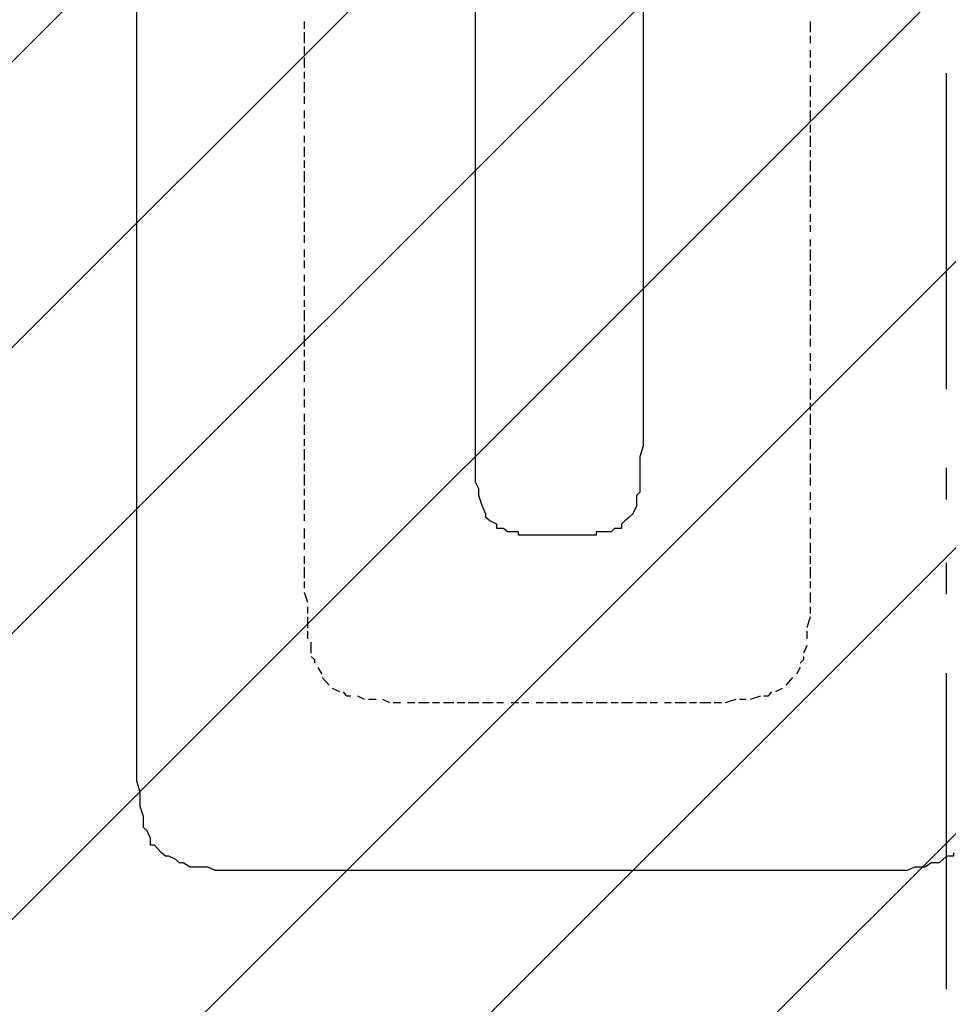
# Model space of a CAD drawing. Extents: x 997 to 109698, y 921 to 94021.
# Tile 367 of 656: x 9697 to 10800, y 53278 to 54447. Entities that reach past the tile are written whole.
import ezdxf

# ---------------------------------------------------------------- set-up
doc = ezdxf.new("R2010")
doc.units = 0
doc.header["$MEASUREMENT"] = 0
for name, color, linetype in [('12', 7, 'CONTINUOUS'), ('28', 7, 'CONTINUOUS'), ('40', 7, 'CONTINUOUS')]:
    doc.layers.add(name, color=color, linetype=linetype)

msp = doc.modelspace()

# ---------------------------------------------------------------- linework, layer by layer
at = {"layer": '12', "color": 5}
for p, q in [((9836.630503, 54444.563401), (9836.630503, 54456.563401)), ((10238.630503, 54444.563401), (10238.630503, 54456.563401)), ((10437.630503, 54456.563401), (10437.630503, 54444.563401)), ((9836.630503, 54435.563401), (9836.630503, 54444.563401)), ((10238.630503, 54435.563401), (10238.630503, 54444.563401)), ((10437.630503, 54444.563401), (10437.630503, 54435.563401)), ((9836.630503, 54427.563401), (9836.630503, 54435.563401)), ((10238.630503, 54422.563401), (10238.630503, 54435.563401)), ((10437.630503, 54435.563401), (10437.630503, 54422.563401)), ((9836.630503, 54414.563401), (9836.630503, 54427.563401)), ((10238.630503, 54414.563401), (10238.630503, 54422.563401)), ((10437.630503, 54422.563401), (10437.630503, 54414.563401)), ((9836.630503, 54405.563401), (9836.630503, 54414.563401)), ((9836.630503, 54393.563401), (9836.630503, 54405.563401)), ((10238.630503, 54405.563401), (10238.630503, 54414.563401)), ((10238.630503, 54393.563401), (10238.630503, 54405.563401)), ((10437.630503, 54414.563401), (10437.630503, 54405.563401)), ((10437.630503, 54405.563401), (10437.630503, 54393.563401)), ((9836.630503, 54384.563401), (9836.630503, 54393.563401)), ((9836.630503, 54376.563401), (9836.630503, 54384.563401)), ((10238.630503, 54384.563401), (10238.630503, 54393.563401)), ((10238.630503, 54376.563401), (10238.630503, 54384.563401)), ((10437.630503, 54393.563401), (10437.630503, 54384.563401)), ((10437.630503, 54384.563401), (10437.630503, 54376.563401)), ((9836.630503, 54363.563401), (9836.630503, 54376.563401)), ((10238.630503, 54363.563401), (10238.630503, 54376.563401)), ((10437.630503, 54376.563401), (10437.630503, 54363.563401)), ((9836.630503, 54355.563401), (9836.630503, 54363.563401)), ((10238.630503, 54355.563401), (10238.630503, 54363.563401)), ((10437.630503, 54363.563401), (10437.630503, 54355.563401)), ((9836.630503, 54346.563401), (9836.630503, 54355.563401)), ((10238.630503, 54346.563401), (10238.630503, 54355.563401)), ((10437.630503, 54355.563401), (10437.630503, 54346.563401)), ((9836.630503, 54333.563401), (9836.630503, 54346.563401)), ((10238.630503, 54333.563401), (10238.630503, 54346.563401)), ((10437.630503, 54346.563401), (10437.630503, 54333.563401)), ((9836.630503, 54325.563401), (9836.630503, 54333.563401)), ((9836.630503, 54317.563401), (9836.630503, 54325.563401)), ((10238.630503, 54325.563401), (10238.630503, 54333.563401)), ((10238.630503, 54312.563401), (10238.630503, 54325.563401)), ((10437.630503, 54333.563401), (10437.630503, 54325.563401)), ((10437.630503, 54325.563401), (10437.630503, 54312.563401)), ((9836.630503, 54304.563401), (9836.630503, 54317.563401)), ((10238.630503, 54304.563401), (10238.630503, 54312.563401)), ((10437.630503, 54312.563401), (10437.630503, 54304.563401)), ((9836.630503, 54295.563401), (9836.630503, 54304.563401)), ((10238.630503, 54295.563401), (10238.630503, 54304.563401)), ((10437.630503, 54304.563401), (10437.630503, 54295.563401)), ((9836.630503, 54283.563401), (9836.630503, 54295.563401)), ((10238.630503, 54283.563401), (10238.630503, 54295.563401)), ((10437.630503, 54295.563401), (10437.630503, 54283.563401)), ((9836.630503, 54274.563401), (9836.630503, 54283.563401)), ((10238.630503, 54274.563401), (10238.630503, 54283.563401)), ((10437.630503, 54283.563401), (10437.630503, 54274.563401)), ((9836.630503, 54266.563401), (9836.630503, 54274.563401)), ((9836.630503, 54253.563401), (9836.630503, 54266.563401)), ((10238.630503, 54266.563401), (10238.630503, 54274.563401)), ((10238.630503, 54253.563401), (10238.630503, 54266.563401)), ((10437.630503, 54274.563401), (10437.630503, 54266.563401)), ((10437.630503, 54266.563401), (10437.630503, 54253.563401)), ((9836.630503, 54245.563401), (9836.630503, 54253.563401)), ((10238.630503, 54245.563401), (10238.630503, 54253.563401)), ((10437.630503, 54253.563401), (10437.630503, 54245.563401)), ((9836.630503, 54236.563401), (9836.630503, 54245.563401)), ((10238.630503, 54236.563401), (10238.630503, 54245.563401)), ((10437.630503, 54245.563401), (10437.630503, 54236.563401)), ((9836.630503, 54223.563401), (9836.630503, 54236.563401)), ((10238.630503, 54223.563401), (10238.630503, 54236.563401)), ((10437.630503, 54236.563401), (10437.630503, 54223.563401)), ((9836.630503, 54215.563401), (9836.630503, 54223.563401)), ((10238.630503, 54215.563401), (10238.630503, 54223.563401)), ((10437.630503, 54223.563401), (10437.630503, 54215.563401)), ((9836.630503, 54206.563401), (9836.630503, 54215.563401)), ((9836.630503, 54194.563401), (9836.630503, 54206.563401)), ((10238.630503, 54206.563401), (10238.630503, 54215.563401)), ((10238.630503, 54194.563401), (10238.630503, 54206.563401)), ((10437.630503, 54215.563401), (10437.630503, 54202.563401)), ((10437.630503, 54202.563401), (10437.630503, 54194.563401)), ((9836.630503, 54185.563401), (9836.630503, 54194.563401)), ((9836.630503, 54173.563401), (9836.630503, 54185.563401)), ((10238.630503, 54185.563401), (10238.630503, 54194.563401)), ((10238.630503, 54173.563401), (10238.630503, 54185.563401)), ((10437.630503, 54194.563401), (10437.630503, 54185.563401)), ((10437.630503, 54185.563401), (10437.630503, 54173.563401)), ((9836.630503, 54164.563401), (9836.630503, 54173.563401)), ((10238.630503, 54164.563401), (10238.630503, 54173.563401)), ((10437.630503, 54173.563401), (10437.630503, 54164.563401)), ((9836.630503, 54156.563401), (9836.630503, 54164.563401)), ((10238.630503, 54156.563401), (10238.630503, 54164.563401)), ((10437.630503, 54164.563401), (10437.630503, 54156.563401)), ((9836.630503, 54143.563401), (9836.630503, 54156.563401)), ((10238.630503, 54143.563401), (10238.630503, 54156.563401)), ((10437.630503, 54156.563401), (10437.630503, 54143.563401)), ((9836.630503, 54135.563401), (9836.630503, 54143.563401)), ((10238.630503, 54135.563401), (10238.630503, 54143.563401)), ((10437.630503, 54143.563401), (10437.630503, 54135.563401)), ((9836.630503, 54126.563401), (9836.630503, 54135.563401)), ((9836.630503, 54113.563401), (9836.630503, 54126.563401)), ((10238.630503, 54126.563401), (10238.630503, 54135.563401)), ((10238.630503, 54113.563401), (10238.630503, 54126.563401)), ((10437.630503, 54135.563401), (10437.630503, 54126.563401)), ((10437.630503, 54126.563401), (10437.630503, 54113.563401)), ((9836.630503, 54105.563401), (9836.630503, 54113.563401)), ((10238.630503, 54105.563401), (10238.630503, 54113.563401)), ((10437.630503, 54113.563401), (10437.630503, 54105.563401)), ((9836.630503, 54096.563401), (9836.630503, 54105.563401)), ((10238.630503, 54096.563401), (10238.630503, 54105.563401)), ((10437.630503, 54105.563401), (10437.630503, 54096.563401)), ((9836.630503, 54084.563401), (9836.630503, 54096.563401)), ((10238.630503, 54084.563401), (10238.630503, 54096.563401)), ((10437.630503, 54096.563401), (10437.630503, 54084.563401)), ((9836.630503, 54075.563401), (9836.630503, 54084.563401)), ((10238.630503, 54075.563401), (10238.630503, 54084.563401)), ((10437.630503, 54084.563401), (10437.630503, 54075.563401)), ((9836.630503, 54063.563401), (9836.630503, 54075.563401)), ((10238.630503, 54063.563401), (10238.630503, 54075.563401)), ((10437.630503, 54075.563401), (10437.630503, 54063.563401)), ((9836.630503, 54054.563401), (9836.630503, 54063.563401)), ((9836.630503, 54046.563401), (9836.630503, 54054.563401)), ((10238.630503, 54054.563401), (10238.630503, 54063.563401)), ((10238.630503, 54046.563401), (10238.630503, 54054.563401)), ((10437.630503, 54063.563401), (10437.630503, 54054.563401)), ((10437.630503, 54054.563401), (10437.630503, 54046.563401)), ((9836.630503, 54033.563401), (9836.630503, 54046.563401)), ((10238.630503, 54033.563401), (10238.630503, 54046.563401)), ((10437.630503, 54046.563401), (10437.630503, 54033.563401)), ((9836.630503, 54024.563401), (9836.630503, 54033.563401)), ((10238.630503, 54029.563401), (10238.630503, 54033.563401)), ((10437.630503, 54033.563401), (10437.630503, 54029.563401)), ((9836.630503, 54016.563401), (9836.630503, 54024.563401)), ((10238.630503, 54020.563401), (10238.630503, 54029.563401)), ((10238.630503, 54008.563401), (10238.630503, 54020.563401)), ((10437.630503, 54029.563401), (10437.630503, 54020.563401)), ((10437.630503, 54020.563401), (10437.630503, 54008.563401)), ((9836.630503, 54003.563401), (9836.630503, 54016.563401)), ((10238.630503, 53999.563401), (10238.630503, 54008.563401)), ((10437.630503, 54008.563401), (10437.630503, 53999.563401)), ((9836.630503, 53995.563401), (9836.630503, 54003.563401)), ((10238.630503, 53991.563401), (10238.630503, 53999.563401)), ((10437.630503, 53999.563401), (10437.630503, 53986.563401)), ((9836.630503, 53986.563401), (9836.630503, 53995.563401)), ((9836.630503, 53974.563401), (9836.630503, 53986.563401)), ((10238.630503, 53978.563401), (10238.630503, 53991.563401)), ((10437.630503, 53986.563401), (10437.630503, 53978.563401)), ((9836.630503, 53965.563401), (9836.630503, 53974.563401)), ((10238.630503, 53969.563401), (10238.630503, 53978.563401)), ((10437.630503, 53978.563401), (10437.630503, 53969.563401)), ((9836.630503, 53957.563401), (9836.630503, 53965.563401)), ((10238.630503, 53957.563401), (10238.630503, 53969.563401)), ((10437.630503, 53969.563401), (10437.630503, 53957.563401)), ((9836.630503, 53944.563401), (9836.630503, 53957.563401)), ((10238.630503, 53948.563401), (10238.630503, 53957.563401)), ((10437.630503, 53957.563401), (10437.630503, 53948.563401)), ((9836.630503, 53936.563401), (9836.630503, 53944.563401)), ((10238.630503, 53940.563401), (10238.630503, 53948.563401)), ((10238.630503, 53927.563401), (10238.630503, 53940.563401)), ((10437.630503, 53940.563401), (10433.630503, 53927.563401)), ((10437.630503, 53948.563401), (10437.630503, 53940.563401)), ((9836.630503, 53923.563401), (9836.630503, 53936.563401)), ((10238.630503, 53919.563401), (10238.630503, 53927.563401)), ((10433.630503, 53927.563401), (10433.630503, 53919.563401)), ((9836.630503, 53914.563401), (9836.630503, 53923.563401)), ((9836.630503, 53906.563401), (9836.630503, 53914.563401)), ((10238.630503, 53910.563401), (10238.630503, 53919.563401)), ((10433.630503, 53919.563401), (10433.630503, 53910.563401)), ((9836.630503, 53893.563401), (9836.630503, 53906.563401)), ((10238.630503, 53897.563401), (10238.630503, 53910.563401)), ((10433.630503, 53910.563401), (10433.630503, 53897.563401)), ((9836.630503, 53885.563401), (9836.630503, 53893.563401)), ((10242.630503, 53889.563401), (10238.630503, 53897.563401)), ((10433.630503, 53897.563401), (10433.630503, 53889.563401)), ((9836.630503, 53876.563401), (9836.630503, 53885.563401)), ((10242.630503, 53881.563401), (10242.630503, 53889.563401)), ((10246.630503, 53868.563401), (10242.630503, 53881.563401)), ((10429.630503, 53881.563401), (10429.630503, 53868.563401)), ((9836.630503, 53864.563401), (9836.630503, 53876.563401)), ((10250.630503, 53859.563401), (10246.630503, 53868.563401)), ((10429.630503, 53868.563401), (10424.630503, 53859.563401)), ((9836.630503, 53855.563401), (9836.630503, 53864.563401)), ((9836.630503, 53847.563401), (9836.630503, 53855.563401)), ((9836.630503, 53834.563401), (9836.630503, 53847.563401)), ((10263.630503, 53847.563401), (10255.630503, 53851.563401)), ((10415.630503, 53851.563401), (10411.630503, 53847.563401)), ((9836.630503, 53825.563401), (9836.630503, 53834.563401)), ((10289.630503, 53838.563401), (10280.630503, 53838.563401)), ((10310.630503, 53834.563401), (10301.630503, 53834.563401)), ((10318.630503, 53834.563401), (10310.630503, 53834.563401)), ((10331.630503, 53834.563401), (10318.630503, 53834.563401)), ((10335.630503, 53834.563401), (10331.630503, 53834.563401)), ((10344.630503, 53834.563401), (10335.630503, 53834.563401)), ((10352.630503, 53834.563401), (10344.630503, 53834.563401)), ((10360.630503, 53834.563401), (10352.630503, 53834.563401)), ((10373.630503, 53834.563401), (10360.630503, 53834.563401)), ((10390.630503, 53838.563401), (10381.630503, 53838.563401)), ((9836.630503, 53813.563401), (9836.630503, 53825.563401)), ((9836.630503, 53804.563401), (9836.630503, 53813.563401)), ((9836.630503, 53796.563401), (9836.630503, 53804.563401)), ((9836.630503, 53783.563401), (9836.630503, 53796.563401)), ((9836.630503, 53775.563401), (9836.630503, 53783.563401)), ((9836.630503, 53766.563401), (9836.630503, 53775.563401)), ((9836.630503, 53754.563401), (9836.630503, 53766.563401)), ((9836.630503, 53745.563401), (9836.630503, 53754.563401)), ((9836.630503, 53737.563401), (9836.630503, 53745.563401)), ((9836.630503, 53724.563401), (9836.630503, 53737.563401)), ((9836.630503, 53715.563401), (9836.630503, 53724.563401)), ((9836.630503, 53703.563401), (9836.630503, 53715.563401)), ((9836.630503, 53694.563401), (9836.630503, 53703.563401)), ((9836.630503, 53686.563401), (9836.630503, 53694.563401)), ((9836.630503, 53673.563401), (9836.630503, 53686.563401)), ((9836.630503, 53665.563401), (9836.630503, 53673.563401)), ((9836.630503, 53656.563401), (9836.630503, 53665.563401)), ((9836.630503, 53643.563401), (9836.630503, 53656.563401)), ((9836.630503, 53635.563401), (9836.630503, 53643.563401)), ((9836.630503, 53631.563401), (9836.630503, 53635.563401)), ((9836.630503, 53618.563401), (9836.630503, 53631.563401)), ((9836.630503, 53610.563401), (9836.630503, 53618.563401)), ((9836.630503, 53601.563401), (9836.630503, 53610.563401)), ((9836.630503, 53588.563401), (9836.630503, 53601.563401)), ((9836.630503, 53580.563401), (9836.630503, 53588.563401)), ((9836.630503, 53572.563401), (9836.630503, 53580.563401)), ((9836.630503, 53559.563401), (9836.630503, 53572.563401)), ((9836.630503, 53550.563401), (9836.630503, 53559.563401)), ((9836.630503, 53542.563401), (9836.630503, 53550.563401)), ((9840.630503, 53529.563401), (9836.630503, 53542.563401)), ((9840.630503, 53521.563401), (9840.630503, 53529.563401)), ((9840.630503, 53512.563401), (9840.630503, 53521.563401)), ((9844.630503, 53500.563401), (9840.630503, 53512.563401)), ((9844.630503, 53491.563401), (9844.630503, 53500.563401)), ((9852.630503, 53474.563401), (9848.630503, 53483.563401)), ((9865.630503, 53457.563401), (9857.630503, 53466.563401)), ((9882.630503, 53449.563401), (9874.630503, 53453.563401)), ((10797.630503, 53453.563401), (10788.630503, 53445.563401)), ((9899.630503, 53440.563401), (9891.630503, 53445.563401)), ((9912.630503, 53440.563401), (9899.630503, 53440.563401)), ((9920.630503, 53440.563401), (9912.630503, 53440.563401)), ((9929.630503, 53436.563401), (9920.630503, 53440.563401)), ((9941.630503, 53436.563401), (9929.630503, 53436.563401)), ((9950.630503, 53436.563401), (9941.630503, 53436.563401)), ((9962.630503, 53436.563401), (9950.630503, 53436.563401)), ((9971.630503, 53436.563401), (9962.630503, 53436.563401)), ((9980.630503, 53436.563401), (9971.630503, 53436.563401)), ((9992.630503, 53436.563401), (9980.630503, 53436.563401)), ((10001.630503, 53436.563401), (9992.630503, 53436.563401)), ((10009.630503, 53436.563401), (10001.630503, 53436.563401)), ((10022.630503, 53436.563401), (10009.630503, 53436.563401)), ((10030.630503, 53436.563401), (10022.630503, 53436.563401)), ((10035.630503, 53436.563401), (10030.630503, 53436.563401)), ((10039.630503, 53436.563401), (10035.630503, 53436.563401)), ((10051.630503, 53436.563401), (10039.630503, 53436.563401)), ((10060.630503, 53436.563401), (10051.630503, 53436.563401)), ((10072.630503, 53436.563401), (10060.630503, 53436.563401)), ((10081.630503, 53436.563401), (10072.630503, 53436.563401)), ((10090.630503, 53436.563401), (10081.630503, 53436.563401)), ((10102.630503, 53436.563401), (10090.630503, 53436.563401)), ((10111.630503, 53436.563401), (10102.630503, 53436.563401)), ((10120.630503, 53436.563401), (10111.630503, 53436.563401)), ((10132.630503, 53436.563401), (10120.630503, 53436.563401)), ((10140.630503, 53436.563401), (10132.630503, 53436.563401)), ((10149.630503, 53436.563401), (10140.630503, 53436.563401)), ((10161.630503, 53436.563401), (10149.630503, 53436.563401)), ((10170.630503, 53436.563401), (10161.630503, 53436.563401)), ((10183.630503, 53436.563401), (10170.630503, 53436.563401)), ((10191.630503, 53436.563401), (10183.630503, 53436.563401)), ((10200.630503, 53436.563401), (10191.630503, 53436.563401)), ((10212.630503, 53436.563401), (10200.630503, 53436.563401)), ((10221.630503, 53436.563401), (10212.630503, 53436.563401)), ((10229.630503, 53436.563401), (10221.630503, 53436.563401)), ((10242.630503, 53436.563401), (10229.630503, 53436.563401)), ((10250.630503, 53436.563401), (10242.630503, 53436.563401)), ((10259.630503, 53436.563401), (10250.630503, 53436.563401)), ((10271.630503, 53436.563401), (10259.630503, 53436.563401)), ((10280.630503, 53436.563401), (10271.630503, 53436.563401)), ((10293.630503, 53436.563401), (10280.630503, 53436.563401)), ((10301.630503, 53436.563401), (10293.630503, 53436.563401)), ((10310.630503, 53436.563401), (10301.630503, 53436.563401)), ((10322.630503, 53436.563401), (10310.630503, 53436.563401)), ((10331.630503, 53436.563401), (10322.630503, 53436.563401)), ((10339.630503, 53436.563401), (10331.630503, 53436.563401)), ((10352.630503, 53436.563401), (10339.630503, 53436.563401)), ((10360.630503, 53436.563401), (10352.630503, 53436.563401)), ((10369.630503, 53436.563401), (10360.630503, 53436.563401)), ((10381.630503, 53436.563401), (10369.630503, 53436.563401)), ((10390.630503, 53436.563401), (10381.630503, 53436.563401)), ((10399.630503, 53436.563401), (10390.630503, 53436.563401)), ((10411.630503, 53436.563401), (10399.630503, 53436.563401)), ((10420.630503, 53436.563401), (10411.630503, 53436.563401)), ((10433.630503, 53436.563401), (10420.630503, 53436.563401)), ((10441.630503, 53436.563401), (10433.630503, 53436.563401)), ((10449.630503, 53436.563401), (10441.630503, 53436.563401)), ((10462.630503, 53436.563401), (10449.630503, 53436.563401)), ((10470.630503, 53436.563401), (10462.630503, 53436.563401)), ((10479.630503, 53436.563401), (10470.630503, 53436.563401)), ((10492.630503, 53436.563401), (10479.630503, 53436.563401)), ((10500.630503, 53436.563401), (10492.630503, 53436.563401)), ((10509.630503, 53436.563401), (10500.630503, 53436.563401)), ((10521.630503, 53436.563401), (10509.630503, 53436.563401)), ((10530.630503, 53436.563401), (10521.630503, 53436.563401)), ((10543.630503, 53436.563401), (10530.630503, 53436.563401)), ((10551.630503, 53436.563401), (10543.630503, 53436.563401)), ((10559.630503, 53436.563401), (10551.630503, 53436.563401)), ((10572.630503, 53436.563401), (10559.630503, 53436.563401)), ((10580.630503, 53436.563401), (10572.630503, 53436.563401)), ((10589.630503, 53436.563401), (10580.630503, 53436.563401)), ((10602.630503, 53436.563401), (10589.630503, 53436.563401)), ((10610.630503, 53436.563401), (10602.630503, 53436.563401)), ((10619.630503, 53436.563401), (10610.630503, 53436.563401)), ((10631.630503, 53436.563401), (10619.630503, 53436.563401)), ((10635.630503, 53436.563401), (10631.630503, 53436.563401)), ((10640.630503, 53436.563401), (10635.630503, 53436.563401)), ((10653.630503, 53436.563401), (10640.630503, 53436.563401)), ((10661.630503, 53436.563401), (10653.630503, 53436.563401)), ((10669.630503, 53436.563401), (10661.630503, 53436.563401)), ((10682.630503, 53436.563401), (10669.630503, 53436.563401)), ((10691.630503, 53436.563401), (10682.630503, 53436.563401)), ((10699.630503, 53436.563401), (10691.630503, 53436.563401)), ((10712.630503, 53436.563401), (10699.630503, 53436.563401)), ((10720.630503, 53436.563401), (10712.630503, 53436.563401)), ((10729.630503, 53436.563401), (10720.630503, 53436.563401)), ((10742.630503, 53436.563401), (10729.630503, 53436.563401)), ((10750.630503, 53436.563401), (10742.630503, 53436.563401)), ((10759.630503, 53440.563401), (10750.630503, 53436.563401)), ((10771.630503, 53440.563401), (10759.630503, 53440.563401)), ((10779.630503, 53445.563401), (10771.630503, 53440.563401)), ((10788.630503, 53445.563401), (10779.630503, 53445.563401))]:
    msp.add_line(p, q, dxfattribs=at)
at = {"layer": '12', "color": 1}
for p, q in [((10035.630503, 54435.563401), (10035.630503, 54444.563401)), ((10635.630503, 54444.563401), (10635.630503, 54431.563401)), ((10035.630503, 54418.563401), (10035.630503, 54431.563401)), ((10635.630503, 54427.563401), (10635.630503, 54418.563401)), ((10035.630503, 54405.563401), (10035.630503, 54414.563401)), ((10635.630503, 54410.563401), (10635.630503, 54401.563401)), ((10035.630503, 54389.563401), (10035.630503, 54401.563401)), ((10635.630503, 54397.563401), (10635.630503, 54389.563401)), ((10035.630503, 54376.563401), (10035.630503, 54384.563401)), ((10035.630503, 54359.563401), (10035.630503, 54372.563401)), ((10635.630503, 54380.563401), (10635.630503, 54372.563401)), ((10635.630503, 54367.563401), (10635.630503, 54355.563401)), ((10035.630503, 54346.563401), (10035.630503, 54355.563401)), ((10635.630503, 54350.563401), (10635.630503, 54342.563401)), ((10035.630503, 54329.563401), (10035.630503, 54338.563401)), ((10635.630503, 54338.563401), (10635.630503, 54325.563401)), ((10035.630503, 54317.563401), (10035.630503, 54325.563401)), ((10635.630503, 54321.563401), (10635.630503, 54312.563401)), ((10035.630503, 54300.563401), (10035.630503, 54308.563401)), ((10635.630503, 54308.563401), (10635.630503, 54295.563401)), ((10035.630503, 54283.563401), (10035.630503, 54295.563401)), ((10635.630503, 54291.563401), (10635.630503, 54283.563401)), ((10035.630503, 54270.563401), (10035.630503, 54279.563401)), ((10635.630503, 54279.563401), (10635.630503, 54266.563401)), ((10035.630503, 54253.563401), (10035.630503, 54266.563401)), ((10635.630503, 54262.563401), (10635.630503, 54253.563401)), ((10035.630503, 54240.563401), (10035.630503, 54249.563401)), ((10635.630503, 54249.563401), (10635.630503, 54236.563401)), ((10035.630503, 54223.563401), (10035.630503, 54236.563401)), ((10635.630503, 54232.563401), (10635.630503, 54223.563401)), ((10035.630503, 54211.563401), (10035.630503, 54219.563401)), ((10035.630503, 54194.563401), (10035.630503, 54206.563401)), ((10635.630503, 54215.563401), (10635.630503, 54206.563401)), ((10635.630503, 54202.563401), (10635.630503, 54194.563401)), ((10035.630503, 54181.563401), (10035.630503, 54190.563401)), ((10635.630503, 54185.563401), (10635.630503, 54177.563401)), ((10035.630503, 54164.563401), (10035.630503, 54173.563401)), ((10635.630503, 54173.563401), (10635.630503, 54160.563401)), ((10035.630503, 54151.563401), (10035.630503, 54160.563401)), ((10635.630503, 54156.563401), (10635.630503, 54147.563401)), ((10035.630503, 54135.563401), (10035.630503, 54143.563401)), ((10635.630503, 54143.563401), (10635.630503, 54130.563401)), ((10035.630503, 54118.563401), (10035.630503, 54130.563401)), ((10635.630503, 54126.563401), (10635.630503, 54118.563401)), ((10035.630503, 54105.563401), (10035.630503, 54113.563401)), ((10635.630503, 54113.563401), (10635.630503, 54101.563401)), ((10035.630503, 54088.563401), (10035.630503, 54101.563401)), ((10635.630503, 54096.563401), (10635.630503, 54088.563401)), ((10035.630503, 54075.563401), (10035.630503, 54084.563401)), ((10635.630503, 54084.563401), (10635.630503, 54071.563401)), ((10035.630503, 54058.563401), (10035.630503, 54071.563401)), ((10635.630503, 54067.563401), (10635.630503, 54058.563401)), ((10035.630503, 54046.563401), (10035.630503, 54054.563401)), ((10635.630503, 54050.563401), (10635.630503, 54041.563401)), ((10035.630503, 54029.563401), (10035.630503, 54041.563401)), ((10635.630503, 54037.563401), (10635.630503, 54029.563401)), ((10035.630503, 54016.563401), (10035.630503, 54024.563401)), ((10635.630503, 54020.563401), (10635.630503, 54012.563401)), ((10035.630503, 53999.563401), (10035.630503, 54008.563401)), ((10635.630503, 54008.563401), (10635.630503, 53995.563401)), ((10035.630503, 53986.563401), (10035.630503, 53995.563401)), ((10635.630503, 53991.563401), (10635.630503, 53982.563401)), ((10035.630503, 53969.563401), (10035.630503, 53978.563401)), ((10635.630503, 53978.563401), (10635.630503, 53965.563401)), ((10035.630503, 53953.563401), (10035.630503, 53965.563401)), ((10635.630503, 53961.563401), (10635.630503, 53953.563401)), ((10035.630503, 53940.563401), (10035.630503, 53948.563401)), ((10635.630503, 53948.563401), (10635.630503, 53936.563401)), ((10035.630503, 53923.563401), (10035.630503, 53936.563401)), ((10635.630503, 53931.563401), (10635.630503, 53923.563401)), ((10035.630503, 53910.563401), (10035.630503, 53919.563401)), ((10635.630503, 53919.563401), (10635.630503, 53906.563401)), ((10035.630503, 53893.563401), (10035.630503, 53906.563401)), ((10635.630503, 53902.563401), (10635.630503, 53893.563401)), ((10035.630503, 53881.563401), (10035.630503, 53889.563401)), ((10635.630503, 53885.563401), (10635.630503, 53876.563401)), ((10035.630503, 53864.563401), (10035.630503, 53876.563401)), ((10635.630503, 53872.563401), (10635.630503, 53864.563401)), ((10035.630503, 53851.563401), (10035.630503, 53859.563401)), ((10635.630503, 53855.563401), (10635.630503, 53847.563401)), ((10035.630503, 53834.563401), (10035.630503, 53842.563401)), ((10035.630503, 53830.563401), (10035.630503, 53834.563401)), ((10635.630503, 53842.563401), (10635.630503, 53834.563401)), ((10635.630503, 53834.563401), (10635.630503, 53830.563401)), ((10035.630503, 53817.563401), (10035.630503, 53825.563401)), ((10635.630503, 53825.563401), (10635.630503, 53813.563401)), ((10035.630503, 53800.563401), (10035.630503, 53809.563401)), ((10635.630503, 53809.563401), (10635.630503, 53800.563401)), ((10035.630503, 53783.563401), (10035.630503, 53796.563401)), ((10635.630503, 53796.563401), (10635.630503, 53783.563401)), ((10035.630503, 53771.563401), (10035.630503, 53779.563401)), ((10635.630503, 53779.563401), (10635.630503, 53771.563401)), ((10039.630503, 53754.563401), (10035.630503, 53766.563401)), ((10635.630503, 53766.563401), (10635.630503, 53754.563401)), ((10039.630503, 53741.563401), (10039.630503, 53749.563401)), ((10635.630503, 53749.563401), (10635.630503, 53741.563401)), ((10039.630503, 53724.563401), (10039.630503, 53737.563401)), ((10635.630503, 53737.563401), (10631.630503, 53724.563401)), ((10039.630503, 53711.563401), (10039.630503, 53720.563401)), ((10631.630503, 53720.563401), (10631.630503, 53711.563401)), ((10043.630503, 53694.563401), (10043.630503, 53707.563401)), ((10631.630503, 53703.563401), (10627.630503, 53694.563401)), ((10056.630503, 53669.563401), (10051.630503, 53677.563401)), ((10623.630503, 53677.563401), (10619.630503, 53669.563401)), ((10064.630503, 53656.563401), (10056.630503, 53665.563401)), ((10614.630503, 53665.563401), (10606.630503, 53656.563401)), ((10077.630503, 53648.563401), (10068.630503, 53652.563401)), ((10602.630503, 53652.563401), (10594.630503, 53648.563401)), ((10106.630503, 53639.563401), (10098.630503, 53643.563401)), ((10120.630503, 53639.563401), (10111.630503, 53639.563401)), ((10136.630503, 53635.563401), (10128.630503, 53639.563401)), ((10149.630503, 53635.563401), (10140.630503, 53635.563401)), ((10166.630503, 53635.563401), (10157.630503, 53635.563401)), ((10183.630503, 53635.563401), (10170.630503, 53635.563401)), ((10195.630503, 53635.563401), (10187.630503, 53635.563401)), ((10212.630503, 53635.563401), (10200.630503, 53635.563401)), ((10225.630503, 53635.563401), (10216.630503, 53635.563401)), ((10238.630503, 53635.563401), (10229.630503, 53635.563401)), ((10242.630503, 53635.563401), (10238.630503, 53635.563401)), ((10259.630503, 53635.563401), (10246.630503, 53635.563401)), ((10271.630503, 53635.563401), (10263.630503, 53635.563401)), ((10289.630503, 53635.563401), (10280.630503, 53635.563401)), ((10301.630503, 53635.563401), (10293.630503, 53635.563401)), ((10318.630503, 53635.563401), (10310.630503, 53635.563401)), ((10335.630503, 53635.563401), (10322.630503, 53635.563401)), ((10348.630503, 53635.563401), (10339.630503, 53635.563401)), ((10365.630503, 53635.563401), (10352.630503, 53635.563401)), ((10377.630503, 53635.563401), (10369.630503, 53635.563401)), ((10394.630503, 53635.563401), (10381.630503, 53635.563401)), ((10407.630503, 53635.563401), (10399.630503, 53635.563401)), ((10424.630503, 53635.563401), (10411.630503, 53635.563401)), ((10437.630503, 53635.563401), (10429.630503, 53635.563401)), ((10441.630503, 53635.563401), (10437.630503, 53635.563401)), ((10454.630503, 53635.563401), (10445.630503, 53635.563401)), ((10470.630503, 53635.563401), (10462.630503, 53635.563401)), ((10488.630503, 53635.563401), (10475.630503, 53635.563401)), ((10500.630503, 53635.563401), (10492.630503, 53635.563401)), ((10517.630503, 53635.563401), (10504.630503, 53635.563401)), ((10530.630503, 53635.563401), (10521.630503, 53635.563401)), ((10547.630503, 53639.563401), (10534.630503, 53635.563401)), ((10559.630503, 53639.563401), (10551.630503, 53639.563401)), ((10576.630503, 53643.563401), (10564.630503, 53639.563401))]:
    msp.add_line(p, q, dxfattribs=at)
at = {"layer": '12', "color": 5}
for points in [[(10433.630503, 53889.563401), (10433.630503, 53885.563401), (10429.630503, 53881.563401)], [(10255.630503, 53851.563401), (10250.630503, 53855.563401), (10250.630503, 53859.563401)], [(10424.630503, 53859.563401), (10420.630503, 53855.563401), (10415.630503, 53851.563401)], [(10271.630503, 53842.563401), (10263.630503, 53842.563401), (10263.630503, 53847.563401)], [(10411.630503, 53847.563401), (10411.630503, 53842.563401), (10403.630503, 53842.563401)], [(10280.630503, 53838.563401), (10276.630503, 53838.563401), (10271.630503, 53842.563401)], [(10301.630503, 53834.563401), (10289.630503, 53834.563401), (10289.630503, 53838.563401)], [(10381.630503, 53838.563401), (10381.630503, 53834.563401), (10373.630503, 53834.563401)], [(10403.630503, 53842.563401), (10399.630503, 53838.563401), (10390.630503, 53838.563401)], [(9848.630503, 53483.563401), (9844.630503, 53487.563401), (9844.630503, 53491.563401)], [(9857.630503, 53466.563401), (9852.630503, 53466.563401), (9852.630503, 53474.563401)], [(9874.630503, 53453.563401), (9870.630503, 53453.563401), (9865.630503, 53457.563401)], [(9891.630503, 53445.563401), (9886.630503, 53445.563401), (9882.630503, 53449.563401)], [(10805.630503, 53457.563401), (10805.630503, 53453.563401), (10797.630503, 53453.563401)]]:
    msp.add_lwpolyline(points, dxfattribs=at)
at = {"layer": '12', "color": 1}
for points in [[(10047.630503, 53682.563401), (10047.630503, 53686.563401), (10043.630503, 53690.563401)], [(10627.630503, 53690.563401), (10627.630503, 53686.563401), (10623.630503, 53682.563401)], [(10090.630503, 53643.563401), (10085.630503, 53643.563401), (10081.630503, 53648.563401)], [(10589.630503, 53648.563401), (10585.630503, 53643.563401), (10580.630503, 53643.563401)]]:
    msp.add_lwpolyline(points, dxfattribs=at)
at = {"layer": '28', "color": 2}
for p, q in [((13977.707529, 58685.955237), (6572.636205, 51280.883913)), ((14317.118784, 58685.955237), (6572.636205, 50941.472658)), ((14656.530039, 58685.955237), (6572.636205, 50602.061403)), ((14995.941294, 58685.955237), (6572.636205, 50262.650148)), ((15335.352549, 58685.955237), (6572.636205, 49923.238893)), ((15674.763804, 58685.955237), (6572.636205, 49583.827638)), ((16014.175059, 58685.955237), (6572.636205, 49244.416383))]:
    msp.add_line(p, q, dxfattribs=at)
at = {"layer": '40', "color": 8, "linetype": 'Continuous'}
for p, q in [((10797.636205, 54008.076102), (10797.636205, 54383.076102)), ((10797.636205, 53876.826102), (10797.636205, 53914.326102)), ((10797.636205, 53764.326102), (10797.636205, 53801.826102)), ((10797.636205, 53295.576102), (10797.636205, 53670.576102))]:
    msp.add_line(p, q, dxfattribs=at)

doc.saveas('drawing.dxf')
